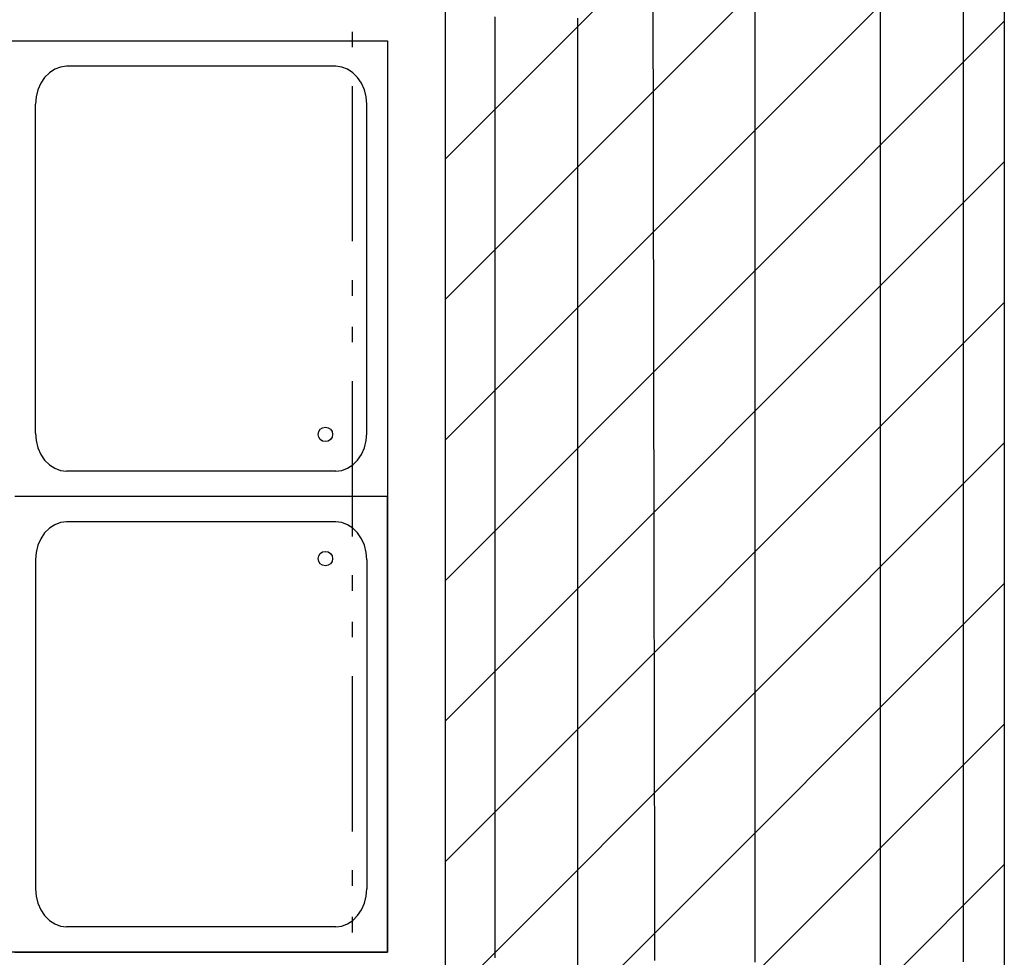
# Model space of a CAD drawing. Extents: x 997 to 109698, y 921 to 94021.
# Tile 316 of 656: x 10894 to 13273, y 39768 to 42032. Entities that reach past the tile are written whole.
import ezdxf

# ---------------------------------------------------------------- set-up
doc = ezdxf.new("R2010")
doc.units = 0
doc.header["$MEASUREMENT"] = 0
for name, color, linetype in [('12', 7, 'CONTINUOUS'), ('28', 7, 'CONTINUOUS'), ('39', 7, 'CONTINUOUS'), ('40', 7, 'CONTINUOUS')]:
    doc.layers.add(name, color=color, linetype=linetype)

msp = doc.modelspace()

# ---------------------------------------------------------------- linework, layer by layer
at = {"layer": '12', "color": 6}
for points in [[(12423.803998, 42056.591566), (12423.906908, 41999.2006), (12424.009819, 41941.809631), (12424.11273, 41884.418664), (12424.215641, 41827.027695), (12424.318552, 41769.636727), (12424.421463, 41712.24576), (12424.524374, 41654.854792), (12424.627285, 41597.463825), (12424.730196, 41540.072857), (12424.833107, 41482.68189), (12424.936018, 41425.290921), (12425.038929, 41367.899955), (12425.14184, 41310.508986), (12425.244751, 41253.118018), (12425.347662, 41195.727051), (12425.450573, 41138.336083), (12425.553484, 41080.945116), (12425.656395, 41023.554147), (12425.759306, 40966.163179), (12425.862217, 40908.772212), (12425.965127, 40851.381244), (12426.068038, 40793.990277), (12426.17095, 40736.599309), (12426.27386, 40679.208342), (12426.376771, 40621.817373), (12426.479682, 40564.426405), (12426.582593, 40507.035438), (12426.685504, 40449.64447), (12426.788415, 40392.253503), (12426.891326, 40334.862534), (12426.994237, 40277.471568), (12427.097148, 40220.080599), (12427.200059, 40162.689632), (12427.30297, 40105.298663), (12427.405881, 40047.907697), (12427.508792, 39990.516728), (12427.611703, 39933.12576), (12427.714614, 39875.734793), (12427.817525, 39818.343825), (12427.920436, 39760.952858)], [(13173.823861, 39757.005456), (13173.82386, 39845.366418), (13173.82386, 39933.727379), (13173.82386, 40022.088341), (13173.823861, 40110.449302), (13173.82386, 40198.810264), (13173.823861, 40287.171226), (13173.823861, 40375.532188), (13173.823861, 40463.893148), (13173.823861, 40552.25411), (13173.823861, 40640.615073), (13173.823861, 40728.976033), (13173.823861, 40817.336994), (13173.823861, 40905.697956), (13173.82386, 40994.058918), (13173.823861, 41082.41988), (13173.823861, 41170.780841), (13173.82386, 41259.141803), (13173.823861, 41347.502765), (13173.82386, 41435.863727), (13173.82386, 41524.224687), (13173.823861, 41612.585649), (13173.823861, 41700.94661), (13173.82386, 41789.307572), (13173.823861, 41877.668533), (13173.823861, 41966.029495), (13173.823861, 42054.390457)], [(12242.69386, 39730.908725), (12242.69386, 39777.004687), (12242.69386, 39823.100648), (12242.69386, 39869.196611), (12242.69386, 39915.292572), (12242.69386, 39961.388533), (12242.69386, 40007.484494), (12242.69386, 40053.580456), (12242.69386, 40099.676418), (12242.69386, 40145.772379), (12242.69386, 40191.868342), (12242.69386, 40237.964303), (12242.69386, 40284.060264), (12242.69386, 40330.156225), (12242.69386, 40376.252187), (12242.69386, 40422.348148), (12242.69386, 40468.44411), (12242.69386, 40514.540073), (12242.69386, 40560.636034), (12242.69386, 40606.731995), (12242.69386, 40652.827956), (12242.69386, 40698.923918), (12242.69386, 40745.019879), (12242.69386, 40791.115841), (12242.69386, 40837.211802), (12242.69386, 40883.307765), (12242.69386, 40929.403726), (12242.69386, 40975.499687), (12242.69386, 41021.595649), (12242.69386, 41067.69161), (12242.69386, 41113.787572), (12242.69386, 41159.883533), (12242.69386, 41205.979496), (12242.69386, 41252.075457), (12242.69386, 41298.171418), (12242.69386, 41344.267379), (12242.69386, 41390.363341), (12242.69386, 41436.459302), (12242.69386, 41482.555264), (12242.69386, 41528.651227), (12242.69386, 41574.747188), (12242.69386, 41620.843149), (12242.69386, 41666.93911), (12242.69386, 41713.035072), (12242.69386, 41759.131033), (12242.69386, 41805.226994), (12242.69386, 41851.322956), (12242.69386, 41897.418917), (12242.69386, 41943.51488), (12242.69386, 41989.610842), (12242.69386, 42035.706803)]]:
    msp.add_lwpolyline(points, dxfattribs=at)
at = {"layer": '12', "color": 5}
for points in [[(12671.00386, 39756.19661), (12671.00386, 39825.812571), (12671.00386, 39895.428533), (12671.00386, 39965.044495), (12671.00386, 40034.660456), (12671.00386, 40104.276418), (12671.00386, 40173.89238), (12671.00386, 40243.508341), (12671.00386, 40313.124303), (12671.00386, 40382.740265), (12671.00386, 40452.356227), (12671.00386, 40521.972188), (12671.00386, 40591.588148), (12671.00386, 40661.20411), (12671.00386, 40730.820072), (12671.00386, 40800.436033), (12671.00386, 40870.051995), (12671.00386, 40939.667956), (12671.00386, 41009.283918), (12671.00386, 41078.899879), (12671.00386, 41148.515841), (12671.00386, 41218.131803), (12671.00386, 41287.747764), (12671.00386, 41357.363726), (12671.00386, 41426.979688), (12671.00386, 41496.59565), (12671.00386, 41566.211611), (12671.00386, 41635.827571), (12671.00386, 41705.443533), (12671.00386, 41775.059495), (12671.00386, 41844.675456), (12671.00386, 41914.291418), (12671.00386, 41983.907379), (12671.00386, 42053.523341)], [(12973.82386, 39684.02911), (12973.82386, 39768.543918), (12973.82386, 39853.058727), (12973.82386, 39937.573534), (12973.82386, 40022.088341), (12973.823861, 40106.603148), (12973.823861, 40191.117957), (12973.823861, 40275.632764), (12973.82386, 40360.147572), (12973.823861, 40444.66238), (12973.82386, 40529.177187), (12973.82386, 40613.691995), (12973.82386, 40698.206802), (12973.82386, 40782.721611), (12973.823861, 40867.236418), (12973.823861, 40951.751225), (12973.823861, 41036.266034), (12973.823861, 41120.780841), (12973.823861, 41205.295649), (12973.82386, 41289.810457), (12973.823861, 41374.325264), (12973.823861, 41458.840071), (12973.82386, 41543.354879), (12973.823861, 41627.869688), (12973.823861, 41712.384494), (12973.823861, 41796.899302), (12973.823861, 41881.414111), (12973.82386, 41965.928918), (12973.823861, 42050.443725)], [(12042.69386, 39767.331418), (12042.69386, 39811.023533), (12042.69386, 39854.71565), (12042.69386, 39898.407765), (12042.69386, 39942.09988), (12042.69386, 39985.791995), (12042.69386, 40029.48411), (12042.69386, 40073.176226), (12042.69386, 40116.868342), (12042.69386, 40160.560457), (12042.693861, 40204.252573), (12042.69386, 40247.944687), (12042.69386, 40291.636802), (12042.69386, 40335.328918), (12042.69386, 40379.021033), (12042.69386, 40422.713148), (12042.69386, 40466.405265), (12042.69386, 40510.09738), (12042.69386, 40553.789495), (12042.69386, 40597.48161), (12042.69386, 40641.173725), (12042.69386, 40684.865841), (12042.69386, 40728.557956), (12042.693861, 40772.250073), (12042.69386, 40815.942188), (12042.69386, 40859.634303), (12042.69386, 40903.326418), (12042.69386, 40947.018533), (12042.69386, 40990.710649), (12042.69386, 41034.402764), (12042.69386, 41078.094879), (12042.69386, 41121.786996), (12042.69386, 41165.479111), (12042.69386, 41209.171226), (12042.69386, 41252.863341), (12042.69386, 41296.555456), (12042.69386, 41340.247572), (12042.69386, 41383.939687), (12042.69386, 41427.631802), (12042.69386, 41471.323919), (12042.69386, 41515.016034), (12042.69386, 41558.708149), (12042.69386, 41602.400264), (12042.69386, 41646.092379), (12042.69386, 41689.784495), (12042.69386, 41733.47661), (12042.69386, 41777.168725), (12042.69386, 41820.860842), (12042.69386, 41864.552957), (12042.69386, 41908.245072), (12042.69386, 41951.937187), (12042.69386, 41995.629302), (12042.69386, 42039.321418)]]:
    msp.add_lwpolyline(points, dxfattribs=at)
at = {"layer": '28', "color": 2}
for p, q in [((11922.636205, 41696.788695), (13272.636205, 43046.788695)), ((11922.636205, 41357.37744), (13272.636205, 42707.37744)), ((11922.636205, 41017.966185), (13272.636205, 42367.966185)), ((11922.636205, 40678.55493), (13272.636205, 42028.55493)), ((11922.636205, 40339.143675), (13272.636205, 41689.143675)), ((11922.636205, 39999.73242), (13272.636205, 41349.73242)), ((11922.636205, 39660.321165), (13272.636205, 41010.321165)), ((11922.636205, 39320.90991), (13272.636205, 40670.90991)), ((11922.636205, 38981.498655), (13272.636205, 40331.498655)), ((11922.636205, 38642.0874), (13272.636205, 39992.0874))]:
    msp.add_line(p, q, dxfattribs=at)
at = {"layer": '39', "color": 141, "linetype": 'Continuous'}
for p, q in [((11657.636205, 41919.842127), (11007.636205, 41919.842127)), ((10932.636205, 41033.731015), (10932.636205, 41828.17546)), ((11732.636205, 41033.731015), (11732.636205, 41828.17546)), ((11657.636205, 40942.064348), (11007.636205, 40942.064348)), ((11782.636205, 40880.953237), (10882.636205, 40880.953237)), ((11657.636205, 40819.842126), (11007.636205, 40819.842126)), ((10932.636205, 40728.175459), (10932.636205, 39933.731016)), ((11732.636205, 40728.175459), (11732.636205, 39933.731016)), ((11657.636205, 39842.064349), (11007.636205, 39842.064349))]:
    msp.add_line(p, q, dxfattribs=at)
for points in [[(11007.636205, 41919.842127), (10993.004431, 41918.080777), (10978.934948, 41912.864416), (10965.968438, 41904.393507), (10954.603197, 41892.993581), (10945.275984, 41879.102731), (10938.34524, 41863.254774), (10934.077309, 41846.058739), (10932.636205, 41828.17546)], [(11732.636205, 41828.17546), (11731.195101, 41846.058739), (11726.92717, 41863.254774), (11719.996426, 41879.102731), (11710.669214, 41892.993581), (11699.303973, 41904.393507), (11686.337463, 41912.864416), (11672.267979, 41918.080777), (11657.636205, 41919.842127)], [(10932.636205, 41033.731015), (10934.077309, 41015.847736), (10938.34524, 40998.651701), (10945.275984, 40982.803745), (10954.603197, 40968.912893), (10965.968438, 40957.512968), (10978.934948, 40949.042059), (10993.004431, 40943.825698), (11007.636205, 40942.064348)], [(11657.636205, 40942.064348), (11672.267979, 40943.825698), (11686.337463, 40949.042059), (11699.303973, 40957.512968), (11710.669214, 40968.912893), (11719.996426, 40982.803745), (11726.92717, 40998.651701), (11731.195101, 41015.847736), (11732.636205, 41033.731015)], [(11007.636205, 40819.842126), (10993.004431, 40818.080778), (10978.934948, 40812.864417), (10965.968438, 40804.393508), (10954.603197, 40792.993581), (10945.275984, 40779.102732), (10938.34524, 40763.254775), (10934.077309, 40746.058739), (10932.636205, 40728.175459)], [(11732.636205, 40728.175459), (11731.195101, 40746.058739), (11726.92717, 40763.254775), (11719.996426, 40779.102732), (11710.669214, 40792.993581), (11699.303973, 40804.393508), (11686.337463, 40812.864417), (11672.267979, 40818.080778), (11657.636205, 40819.842126)], [(10932.636205, 39933.731016), (10934.077309, 39915.847735), (10938.34524, 39898.6517), (10945.275984, 39882.803743), (10954.603197, 39868.912893), (10965.968438, 39857.512967), (10978.934948, 39849.042058), (10993.004431, 39843.825697), (11007.636205, 39842.064349)], [(11657.636205, 39842.064349), (11672.267979, 39843.825697), (11686.337463, 39849.042058), (11699.303973, 39857.512967), (11710.669214, 39868.912893), (11719.996426, 39882.803743), (11726.92717, 39898.6517), (11731.195101, 39915.847735), (11732.636205, 39933.731016)]]:
    msp.add_lwpolyline(points, dxfattribs=at)
for centre in [(11632.636205, 41030.953238), (11632.636205, 40730.953238)]:
    msp.add_circle(centre, 17.5, dxfattribs=at)
at = {"layer": '40', "color": 8, "linetype": 'Continuous'}
for p, q in [((13272.636205, 43780.658274), (13272.636205, 36620.953237)), ((11922.636205, 39700.953237), (11922.636205, 42060.953237)), ((11697.636205, 42003.454238), (11697.636205, 41965.954238)), ((10022.636205, 41980.953238), (11782.636205, 41980.953238)), ((10882.636205, 41980.953238), (11782.636205, 41980.953238)), ((11782.636205, 41980.953238), (11782.636205, 40880.953237)), ((11782.636205, 41980.953238), (11782.636205, 39780.953238)), ((11697.636205, 41872.204238), (11697.636205, 41497.204238)), ((11697.636205, 41403.454238), (11697.636205, 41365.954238)), ((11697.636205, 41290.954238), (11697.636205, 41253.454238)), ((11697.636205, 41159.704238), (11697.636205, 40784.704238)), ((11782.636205, 39780.953238), (11782.636205, 40880.953237)), ((11697.636205, 40690.954238), (11697.636205, 40653.454238)), ((11697.636205, 40578.454238), (11697.636205, 40540.954238)), ((11697.636205, 40447.204238), (11697.636205, 40072.204238)), ((11697.636205, 39978.454238), (11697.636205, 39940.954238)), ((11697.636205, 39865.954238), (11697.636205, 39828.454238)), ((11782.636205, 39780.953238), (10272.636205, 39780.953238)), ((10882.636205, 39780.953238), (11782.636205, 39780.953238))]:
    msp.add_line(p, q, dxfattribs=at)

doc.saveas('drawing.dxf')
